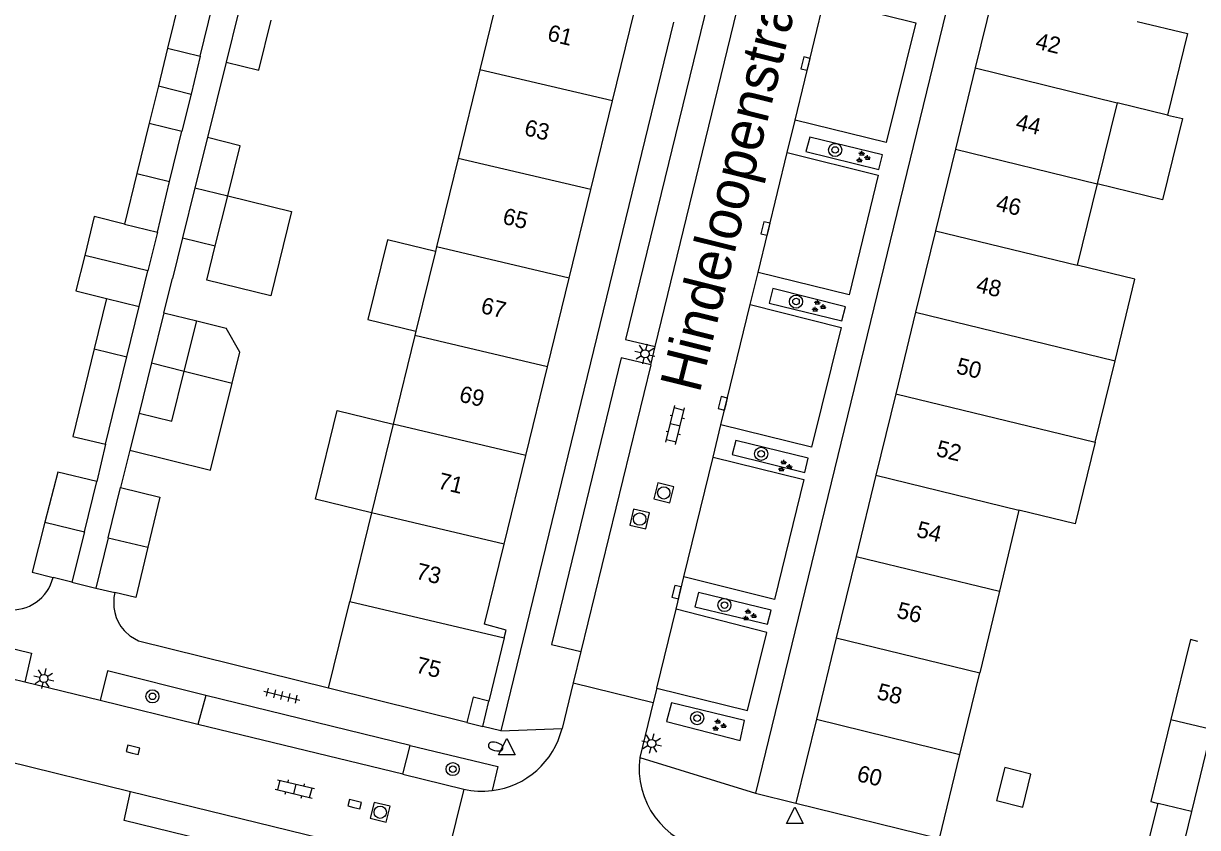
# Model space of a CAD drawing. Extents: x 128000 to 131008, y 398996 to 402500.
# Drawn here: x 128078.7 to 128150.1, y 399488 to 399536.9 of the extents above; entities that cross this region are included whole.
import ezdxf

# ---------------------------------------------------------------- set-up
doc = ezdxf.new("R2010")
doc.units = 0
for name, color, linetype in [('gg-afsc-erfafscheiding', 7, 'Continuous'), ('gg-afsc-muur', 7, 'Continuous'), ('gg-anno-huisnummerreeks BGT', 7, 'Continuous'), ('gg-anno-openbare ruimte label', 7, 'Continuous'), ('gg-bbg-bijgebouw', 7, 'Continuous'), ('gg-bbg-gedigitaliseerde bebouwing', 7, 'Continuous'), ('gg-bbg-gedigitaliseerde bijgebouw', 7, 'Continuous'), ('gg-bbg-hoofdgebouw', 7, 'Continuous'), ('gg-bbg-luifel en loopbrug', 7, 'Continuous'), ('gg-bbg-onder overbouw', 7, 'Continuous'), ('gg-bbg-pand overbouw', 7, 'Continuous'), ('gg-bbg-tussenscheiding', 7, 'Continuous'), ('gg-knt-verharding', 7, 'Continuous'), ('gg-knt-verharding nz', 7, 'Continuous'), ('gt-grn-weggrens', 7, 'Continuous'), ('gt-symb-boom', 7, 'Continuous'), ('gt-symb-brandkraan', 7, 'Continuous'), ('gt-symb-groenvak', 7, 'Continuous'), ('gt-symb-klinker verharding', 7, 'Continuous'), ('gt-symb-kolk', 7, 'Continuous'), ('gt-symb-lichtmast', 7, 'Continuous'), ('gt-symb-rioolschacht', 7, 'Continuous'), ('gt-symb-tegel verharding', 7, 'Continuous'), ('gt-symb-waterafsluiter', 7, 'Continuous')]:
    doc.layers.add(name, color=color, linetype=linetype)

# ---------------------------------------------------------------- blocks, each defined once
blk = doc.blocks.new('gt0-GRVAK')
at = {"layer": 'gt-symb-groenvak'}
for p, q in [((-0.11, 0.189), (-0.228, 0.24)), ((-0.182, 0.153), (0.088, 0.153)), ((-0.091, 0.211), (-0.156, 0.322)), ((-0.047, 0.214), (-0.047, 0.393)), ((-0.004, 0.211), (0.061, 0.322)), ((0.015, 0.189), (0.133, 0.24)), ((0.262, -0.052), (0.197, 0.059)), ((0.305, -0.049), (0.305, 0.13)), ((0.349, -0.052), (0.414, 0.059)), ((-0.245, -0.228), (-0.363, -0.177)), ((-0.318, -0.264), (-0.047, -0.264)), ((-0.226, -0.206), (-0.291, -0.095)), ((-0.183, -0.203), (-0.183, -0.024)), ((-0.139, -0.206), (-0.074, -0.095)), ((-0.12, -0.228), (-0.002, -0.177)), ((0.243, -0.074), (0.125, -0.023)), ((0.17, -0.11), (0.441, -0.11)), ((0.368, -0.074), (0.486, -0.023))]:
    blk.add_line(p, q, dxfattribs=at)
blk = doc.blocks.new('gt0-BOOM')
at = {"layer": 'gt-symb-boom'}
for radius in [0.4, 0.2]:
    blk.add_circle((0, 0), radius, dxfattribs=at)
blk = doc.blocks.new('gt0-KOLK')
at = {"layer": 'gt-symb-kolk'}
blk.add_lwpolyline([(0, 0), (0.375, 0), (0.375, 0.4), (-0.375, 0.4), (-0.375, 0), (0, 0)], dxfattribs=at)
blk = doc.blocks.new('gt0-RS')
at = {"layer": 'gt-symb-rioolschacht'}
blk.add_lwpolyline([(-0.5, -0.5), (0.5, -0.5), (0.5, 0.5), (-0.5, 0.5)], close=True, dxfattribs=at)
blk.add_circle((0, 0), 0.375, dxfattribs=at)
blk = doc.blocks.new('gt0-KL1')
at = {"layer": 'gt-symb-klinker verharding'}
for p, q in [((-1.15, 0.3), (1.15, 0.3)), ((-1, -0.3), (-1, 0.3)), ((-0.5, 0.3), (-0.5, 0.45)), ((0, -0.3), (0, 0.3)), ((0.5, 0.3), (0.5, 0.45)), ((1, -0.3), (1, 0.3)), ((-1.15, -0.3), (1.15, -0.3)), ((-0.5, -0.45), (-0.5, -0.3)), ((0.5, -0.45), (0.5, -0.3))]:
    blk.add_line(p, q, dxfattribs=at)
blk = doc.blocks.new('gt0-LMAST')
at = {"layer": 'gt-symb-lichtmast'}
for p, q in [((-0.182, 0.173), (-0.447, 0.438)), ((-0.005, 0.246), (-0.005, 0.621)), ((0.172, 0.173), (0.437, 0.438)), ((-0.255, -0.004), (-0.63, -0.004)), ((-0.182, -0.181), (-0.447, -0.446)), ((-0.005, -0.254), (-0.005, -0.629)), ((0.437, -0.446), (0.172, -0.181)), ((0.245, -0.004), (0.62, -0.004))]:
    blk.add_line(p, q, dxfattribs=at)
blk.add_circle((-0.005, -0.004), 0.25, dxfattribs=at)
blk = doc.blocks.new('gt0-WAFSL')
at = {"layer": 'gt-symb-waterafsluiter'}
for p, q in [((-0.5, -0.333), (0, 0.667)), ((0, 0.667), (0.5, -0.333)), ((0.5, -0.333), (-0.5, -0.333))]:
    blk.add_line(p, q, dxfattribs=at)
blk = doc.blocks.new('gt0-BR')
at = {"layer": 'gt-symb-brandkraan'}
for centre, radius, start, end in [((-0.244, 0), 0.206, 107.56694, 252.43307), ((0.599, -2.664), 3, 106.89205, 107.56694), ((0, -0.691), 0.938, 73.10799, 106.89205), ((-0.599, -2.664), 3, 72.43309, 73.10799), ((0.244, 0), 0.206, 287.56695, 72.43309), ((0.599, 2.664), 3, 252.43307, 253.10797), ((0, 0.691), 0.938, 253.10797, 286.89206), ((-0.599, 2.664), 3, 286.89206, 287.56695)]:
    blk.add_arc(centre, radius, start, end, dxfattribs=at)
blk = doc.blocks.new('gt0-TEG1')
at = {"layer": 'gt-symb-tegel verharding'}
for p, q in [((-1.125, 0), (1.125, 0)), ((-0.9, -0.25), (-0.9, 0.25)), ((-0.45, -0.25), (-0.45, 0.25)), ((0, -0.25), (0, 0.25)), ((0.45, -0.25), (0.45, 0.25)), ((0.9, -0.25), (0.9, 0.25))]:
    blk.add_line(p, q, dxfattribs=at)

msp = doc.modelspace()

# ---------------------------------------------------------------- linework, layer by layer
at = {"layer": 'gg-afsc-erfafscheiding'}
for p, q in [((128091.036, 399534.569), (128089.9, 399529.983)), ((128088.39, 399523.884), (128087.776, 399521.41)), ((128087.26, 399519.327), (128087.776, 399521.41)), ((128083.705, 399511.322), (128083.168, 399509.053)), ((128085.185, 399510.957), (128084.621, 399508.695))]:
    msp.add_line(p, q, dxfattribs=at)
at = {"layer": 'gg-afsc-muur'}
msp.add_lwpolyline([(128097.27, 399496.49), (128085.707, 399499.343), (128085.233, 399499.624), (128084.829, 399500)], dxfattribs=at)
for centre, radius, start, end in [((128078.026, 399503.808), 2.555, 262.96462, 346.74429), ((128086.779, 399501.686), 2.578, 166.13433, 220.85902)]:
    msp.add_arc(centre, radius, start, end, dxfattribs=at)
at = {"layer": 'gg-bbg-bijgebouw'}
for p, q in [((128082.417, 399505.991), (128083.168, 399509.053)), ((128083.871, 399505.637), (128084.621, 399508.695)), ((128082.417, 399505.991), (128081.665, 399502.928)), ((128083.871, 399505.637), (128083.121, 399502.579)), ((128081.665, 399502.928), (128080.513, 399503.222)), ((128083.121, 399502.579), (128084.276, 399502.304)), ((128150.968, 399493.986), (128149.755, 399488.981)), ((128149.755, 399488.981), (128148.487, 399483.828))]:
    msp.add_line(p, q, dxfattribs=at)
for points in [[(128083.168, 399509.053), (128080.797, 399509.635), (128080.021, 399506.59)], [(128084.621, 399508.695), (128087, 399508.111), (128086.274, 399505.057)], [(128080.021, 399506.59), (128079.245, 399503.545), (128080.513, 399503.222)], [(128086.274, 399505.057), (128085.547, 399502.002), (128084.276, 399502.304)]]:
    msp.add_lwpolyline(points, dxfattribs=at)
at = {"layer": 'gg-bbg-gedigitaliseerde bebouwing'}
for p, q in [((128145.228, 399532.105), (128144.011, 399527.164)), ((128148.294, 399531.357), (128145.228, 399532.105)), ((128144.011, 399527.164), (128142.792, 399522.217)), ((128143.89, 399511.447), (128145.098, 399516.407)), ((128139.249, 399507.317), (128138.065, 399502.385)), ((128138.065, 399502.385), (128136.871, 399497.418)), ((128135.661, 399492.446), (128136.871, 399497.418)), ((128134.42, 399487.35), (128135.661, 399492.446))]:
    msp.add_line(p, q, dxfattribs=at)
for points in [[(128146.447, 399537.054), (128149.499, 399536.309), (128148.294, 399531.357)], [(128145.098, 399516.407), (128146.303, 399521.36), (128142.792, 399522.217)], [(128143.89, 399511.447), (128142.68, 399506.475), (128139.249, 399507.317)]]:
    msp.add_lwpolyline(points, dxfattribs=at)
at = {"layer": 'gg-bbg-gedigitaliseerde bijgebouw'}
for p, q in [((128088.225, 399538.479), (128087.48, 399535.428)), ((128089.469, 399534.943), (128090.213, 399537.994)), ((128091.791, 399537.619), (128091.036, 399534.569)), ((128087.48, 399535.428), (128089.469, 399534.943)), ((128086.366, 399530.86), (128085.617, 399527.791)), ((128086.366, 399530.86), (128088.354, 399530.375)), ((128087.605, 399527.306), (128088.354, 399530.375)), ((128089.9, 399529.983), (128089.145, 399526.934)), ((128085.617, 399527.791), (128084.868, 399524.721)), ((128086.856, 399524.236), (128087.605, 399527.306)), ((128089.145, 399526.934), (128088.39, 399523.884)), ((128090.378, 399523.392), (128091.133, 399526.442)), ((128084.868, 399524.721), (128086.856, 399524.236)), ((128088.39, 399523.884), (128090.378, 399523.392)), ((128083.763, 399520.192), (128083.017, 399517.132)), ((128083.763, 399520.192), (128085.751, 399519.707)), ((128085.005, 399516.647), (128085.751, 399519.707)), ((128087.26, 399519.327), (128086.504, 399516.273)), ((128087.26, 399519.327), (128089.249, 399518.835)), ((128089.249, 399518.835), (128091.036, 399518.393)), ((128083.705, 399511.322), (128085.005, 399516.647)), ((128086.504, 399516.273), (128085.748, 399513.218)), ((128088.492, 399515.78), (128091.404, 399515.049)), ((128146.442, 399484.356), (128147.718, 399489.477))]:
    msp.add_line(p, q, dxfattribs=at)
for points in [[(128091.036, 399534.569), (128093.024, 399534.077), (128093.779, 399537.127)], [(128091.133, 399526.442), (128091.888, 399529.491), (128089.9, 399529.983)], [(128091.404, 399515.049), (128091.877, 399516.933), (128091.036, 399518.393)], [(128083.017, 399517.132), (128081.717, 399511.807), (128083.705, 399511.322)], [(128085.748, 399513.218), (128087.736, 399512.726), (128088.492, 399515.78)], [(128150.133, 399499.33), (128149.678, 399499.441), (128148.497, 399494.588)], [(128148.497, 399494.588), (128147.276, 399489.585), (128147.718, 399489.477)], [(128138.386, 399491.651), (128137.892, 399489.645), (128139.489, 399489.252), (128139.983, 399491.258), (128138.386, 399491.651)]]:
    msp.add_lwpolyline(points, dxfattribs=at)
at = {"layer": 'gg-bbg-hoofdgebouw'}
for p, q in [((128107.81, 399539.57), (128106.473, 399534.107)), ((128137.802, 399539.192), (128136.593, 399534.231)), ((128114.534, 399532.21), (128115.85, 399537.6)), ((128136.593, 399534.231), (128135.386, 399529.278)), ((128106.473, 399534.107), (128105.155, 399528.717)), ((128113.218, 399526.819), (128114.534, 399532.21)), ((128135.386, 399529.278), (128134.177, 399524.317)), ((128105.155, 399528.717), (128103.836, 399523.327)), ((128111.902, 399521.429), (128113.218, 399526.819)), ((128134.177, 399524.317), (128132.971, 399519.365)), ((128103.767, 399523.045), (128102.581, 399518.196)), ((128103.836, 399523.327), (128103.767, 399523.045)), ((128110.585, 399516.038), (128111.902, 399521.429)), ((128132.971, 399519.365), (128131.759, 399514.394)), ((128102.518, 399517.938), (128101.199, 399512.548)), ((128102.581, 399518.196), (128102.518, 399517.938)), ((128109.269, 399510.648), (128110.585, 399516.038)), ((128131.759, 399514.394), (128130.555, 399509.451)), ((128101.199, 399512.548), (128099.88, 399507.158)), ((128107.953, 399505.257), (128109.269, 399510.648)), ((128130.555, 399509.451), (128129.346, 399504.489)), ((128099.88, 399507.158), (128098.562, 399501.768)), ((128129.346, 399504.489), (128128.142, 399499.548)), ((128097.27, 399496.49), (128098.562, 399501.768)), ((128107.95, 399499.558), (128107.01, 399495.7)), ((128128.142, 399499.548), (128126.934, 399494.595)), ((128105.68, 399494.39), (128097.27, 399496.49)), ((128126.934, 399494.595), (128125.69, 399489.49)), ((128125.69, 399489.49), (128134.42, 399487.35))]:
    msp.add_line(p, q, dxfattribs=at)
msp.add_lwpolyline([(128107.95, 399499.558), (128108.064, 399500.025), (128106.76, 399500.37), (128107.953, 399505.257)], dxfattribs=at)
at = {"layer": 'gg-bbg-luifel en loopbrug'}
for p, q in [((128087.48, 399535.428), (128086.919, 399533.126)), ((128089.469, 399534.943), (128088.905, 399532.632)), ((128086.919, 399533.126), (128086.366, 399530.86)), ((128086.919, 399533.126), (128088.905, 399532.632)), ((128088.905, 399532.632), (128088.354, 399530.375)), ((128086.856, 399524.236), (128086.286, 399521.867)), ((128086.286, 399521.867), (128082.442, 399522.818)), ((128085.751, 399519.707), (128086.286, 399521.867)), ((128085.748, 399513.218), (128085.185, 399510.957))]:
    msp.add_line(p, q, dxfattribs=at)
for points in [[(128148.294, 399531.357), (128149.191, 399531.139), (128147.989, 399526.196), (128144.011, 399527.164)], [(128091.133, 399526.442), (128095.018, 399525.492), (128093.762, 399520.353), (128089.868, 399521.305), (128090.378, 399523.392)], [(128084.868, 399524.721), (128083.017, 399525.173), (128082.442, 399522.818)], [(128103.767, 399523.045), (128100.851, 399523.758), (128099.665, 399518.909), (128102.581, 399518.196)], [(128082.442, 399522.818), (128081.905, 399520.652), (128083.763, 399520.192)], [(128085.185, 399510.957), (128090.091, 399509.743), (128091.404, 399515.049)], [(128099.88, 399507.158), (128096.48, 399507.99), (128097.799, 399513.38), (128101.199, 399512.548)]]:
    msp.add_lwpolyline(points, dxfattribs=at)
at = {"layer": 'gg-bbg-onder overbouw'}
msp.add_lwpolyline([(128107.01, 399495.7), (128106.06, 399495.94), (128105.68, 399494.39)], dxfattribs=at)
at = {"layer": 'gg-bbg-pand overbouw'}
for p, q in [((128106.64, 399494.16), (128107.01, 399495.7)), ((128105.68, 399494.39), (128106.64, 399494.16))]:
    msp.add_line(p, q, dxfattribs=at)
at = {"layer": 'gg-bbg-tussenscheiding'}
for p, q in [((128136.593, 399534.231), (128145.228, 399532.105)), ((128114.534, 399532.21), (128106.473, 399534.107)), ((128135.386, 399529.278), (128144.011, 399527.164)), ((128113.218, 399526.819), (128105.155, 399528.717)), ((128085.617, 399527.791), (128087.605, 399527.306)), ((128089.145, 399526.934), (128091.133, 399526.442)), ((128134.177, 399524.317), (128142.792, 399522.217)), ((128111.902, 399521.429), (128103.836, 399523.327)), ((128132.971, 399519.365), (128141.696, 399517.236)), ((128088.492, 399515.78), (128089.249, 399518.835)), ((128110.585, 399516.038), (128102.518, 399517.938)), ((128083.017, 399517.132), (128085.005, 399516.647)), ((128141.696, 399517.236), (128145.098, 399516.407)), ((128086.504, 399516.273), (128088.492, 399515.78)), ((128131.759, 399514.394), (128143.89, 399511.447)), ((128109.269, 399510.648), (128101.199, 399512.548)), ((128130.555, 399509.451), (128139.249, 399507.317)), ((128107.953, 399505.257), (128099.88, 399507.158)), ((128080.021, 399506.59), (128082.417, 399505.991)), ((128083.871, 399505.637), (128086.274, 399505.057)), ((128129.346, 399504.489), (128138.065, 399502.385)), ((128098.562, 399501.768), (128107.95, 399499.558)), ((128128.142, 399499.548), (128136.871, 399497.418)), ((128126.934, 399494.595), (128135.661, 399492.446)), ((128148.497, 399494.588), (128150.968, 399493.986)), ((128149.755, 399488.981), (128147.718, 399489.477))]:
    msp.add_line(p, q, dxfattribs=at)
at = {"layer": 'gg-knt-verharding'}
for p, q in [((128140.881, 399562.501), (128123.23, 399490.09)), ((128118.241, 399537.014), (128107.74, 399493.9)), ((128125.161, 399529.081), (128125.638, 399531.041)), ((128122.907, 399519.821), (128123.385, 399521.782)), ((128116.857, 399516.167), (128117.123, 399517.263)), ((128120.649, 399510.545), (128121.128, 399512.512)), ((128118.397, 399501.293), (128118.874, 399503.254)), ((128112.607, 399498.709), (128112.144, 399496.809)), ((128083.377, 399495.729), (128078.797, 399496.844)), ((128112.144, 399496.809), (128111.469, 399494.038)), ((128112.144, 399496.809), (128117.017, 399495.622)), ((128117.229, 399496.494), (128117.017, 399495.622)), ((128089.328, 399494.28), (128083.377, 399495.729)), ((128089.802, 399496.031), (128089.328, 399494.28)), ((128102.222, 399493.006), (128089.802, 399496.031)), ((128117.017, 399495.622), (128116.2, 399492.268)), ((128107.74, 399493.9), (128106.64, 399494.16)), ((128101.794, 399491.245), (128102.222, 399493.006)), ((128077.667, 399492.058), (128085.234, 399490.202)), ((128101.794, 399491.245), (128105.487, 399490.346)), ((128105.487, 399490.346), (128104.305, 399485.523)), ((128123.23, 399490.09), (128125.69, 399489.49))]:
    msp.add_line(p, q, dxfattribs=at)
for points in [[(128122.548, 399539.54), (128120.765, 399539.976), (128115.322, 399517.697), (128117.123, 399517.263)], [(128127.415, 399538.339), (128132.973, 399536.972), (128131.172, 399529.688), (128125.638, 399531.041)], [(128126.532, 399530.017), (128126.302, 399529.13), (128130.738, 399528.047), (128130.946, 399528.934), (128126.532, 399530.017)], [(128125.161, 399529.081), (128130.7, 399527.702), (128128.923, 399520.411), (128123.385, 399521.782)], [(128128.484, 399518.831), (128128.705, 399519.69), (128124.279, 399520.793), (128124.066, 399519.916), (128128.484, 399518.831)], [(128122.907, 399519.821), (128128.439, 399518.425), (128126.647, 399511.155), (128121.128, 399512.512)], [(128116.857, 399516.167), (128115.072, 399516.589), (128110.818, 399499.144), (128112.607, 399498.709)], [(128122.039, 399511.563), (128121.82, 399510.696), (128126.222, 399509.613), (128126.437, 399510.487), (128122.039, 399511.563)], [(128120.649, 399510.545), (128126.18, 399509.175), (128124.387, 399501.878), (128118.874, 399503.254)], [(128058.017, 399503.789), (128079.213, 399498.615), (128078.797, 399496.844)], [(128119.759, 399502.298), (128119.551, 399501.425), (128123.968, 399500.383), (128124.191, 399501.235), (128119.759, 399502.298)], [(128117.229, 399496.494), (128122.747, 399495.118), (128123.93, 399499.88), (128118.397, 399501.293)], [(128089.802, 399496.031), (128083.82, 399497.548), (128083.377, 399495.729)], [(128118.122, 399495.588), (128117.814, 399494.466), (128122.302, 399493.296), (128122.557, 399494.514), (128118.122, 399495.588)], [(128102.222, 399493.006), (128107.559, 399491.72), (128107.208, 399490.256)], [(128100.623, 399486.427), (128100.165, 399484.692), (128084.835, 399488.434), (128085.234, 399490.202)]]:
    msp.add_lwpolyline(points, dxfattribs=at)
for centre, radius, start, end in [((128106.608, 399495.224), 5.004, 276.89146, 346.29211), ((128121.153, 399491.599), 4.998, 172.31273, 259.82245), ((128106.604, 399495.205), 4.986, 257.05374, 276.95913)]:
    msp.add_arc(centre, radius, start, end, dxfattribs=at)
at = {"layer": 'gg-knt-verharding nz'}
for p, q in [((128117.123, 399517.263), (128122.548, 399539.54)), ((128125.638, 399531.041), (128127.415, 399538.339)), ((128123.385, 399521.782), (128125.161, 399529.081)), ((128121.128, 399512.512), (128122.907, 399519.821)), ((128116.857, 399516.167), (128112.607, 399498.709)), ((128118.874, 399503.254), (128120.649, 399510.545)), ((128078.797, 399496.844), (128057.581, 399502.009)), ((128117.229, 399496.494), (128118.397, 399501.293)), ((128101.794, 399491.245), (128089.328, 399494.28)), ((128085.234, 399490.202), (128100.623, 399486.427))]:
    msp.add_line(p, q, dxfattribs=at)
at = {"layer": 'gt-grn-weggrens'}
for p, q in [((128081.665, 399502.928), (128083.121, 399502.579)), ((128107.74, 399493.9), (128111.469, 399494.038)), ((128116.2, 399492.268), (128123.23, 399490.09))]:
    msp.add_line(p, q, dxfattribs=at)

# ---------------------------------------------------------------- block references
at = {"layer": 'gt-symb-boom'}
for p in [(128128.072, 399529.23), (128125.695, 399520.004), (128123.572, 399510.746), (128121.34, 399501.543), (128086.556, 399495.988), (128119.686, 399494.665), (128104.819, 399491.564)]:
    msp.add_blockref('gt0-BOOM', p, dxfattribs=at)
at = {"layer": 'gt-symb-brandkraan', "rotation": -13.772145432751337}
msp.add_blockref('gt0-BR', (128107.428, 399492.932), dxfattribs=at)
at = {"layer": 'gt-symb-groenvak'}
for p in [(128129.745, 399528.79), (128127.044, 399519.716), (128124.992, 399509.993), (128122.831, 399500.919), (128120.995, 399494.222)]:
    msp.add_blockref('gt0-GRVAK', p, dxfattribs=at)
at = {"layer": 'gt-symb-klinker verharding'}
for p, rotation in [((128118.351, 399512.489), 76.28353067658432), ((128095.219, 399490.353), -13.702889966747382)]:
    msp.add_blockref('gt0-KL1', p, dxfattribs=dict(at, rotation=rotation))
at = {"layer": 'gt-symb-kolk'}
for p, rotation in [((128126.469, 399534.44), 76.29711003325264), ((128124.033, 399524.402), 76.29711003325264), ((128121.438, 399513.774), 76.2971100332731), ((128118.631, 399502.283), 76.2971100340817), ((128085.325, 399492.54), -13.77214543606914), ((128098.803, 399489.236), -13.77214543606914)]:
    msp.add_blockref('gt0-KOLK', p, dxfattribs=dict(at, rotation=rotation))
at = {"layer": 'gt-symb-lichtmast'}
for p, rotation in [((128116.504, 399516.833), 76.29711003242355), ((128079.958, 399497.076), -13.772145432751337), ((128116.923, 399493.123), -13.772145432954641)]:
    msp.add_blockref('gt0-LMAST', p, dxfattribs=dict(at, rotation=rotation))
at = {"layer": 'gt-symb-rioolschacht'}
for p, rotation in [((128117.656, 399508.37), 76.29711003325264), ((128116.187, 399506.776), 76.29711003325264), ((128100.411, 399488.935), -13.772145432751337)]:
    msp.add_blockref('gt0-RS', p, dxfattribs=dict(at, rotation=rotation))
at = {"layer": 'gt-symb-tegel verharding', "rotation": -13.702889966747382}
msp.add_blockref('gt0-TEG1', (128094.435, 399496.032), dxfattribs=at)
at = {"layer": 'gt-symb-waterafsluiter'}
for p in [(128108.108, 399492.766), (128125.621, 399488.58)]:
    msp.add_blockref('gt0-WAFSL', p, dxfattribs=at)

# ---------------------------------------------------------------- texts
at = {"layer": 'gg-anno-huisnummerreeks BGT'}
for s, p in [('61', (128110.519, 399535.908)), ('42', (128140.199, 399535.413)), ('63', (128109.112, 399530.144)), ('44', (128138.998, 399530.488)), ('46', (128137.799, 399525.566)), ('65', (128107.796, 399524.754)), ('48', (128136.592, 399520.61)), ('67', (128106.47, 399519.325)), ('50', (128135.382, 399515.648)), ('69', (128105.154, 399513.937)), ('52', (128134.158, 399510.624)), ('71', (128103.863, 399508.65)), ('54', (128132.959, 399505.703)), ('73', (128102.522, 399503.156)), ('56', (128131.761, 399500.787)), ('75', (128102.519, 399497.447)), ('58', (128130.555, 399495.84)), ('60', (128129.338, 399490.847))]:
    msp.add_text(s, height=1, rotation=346.3, dxfattribs=at).set_placement(p)
at = {"layer": 'gg-anno-openbare ruimte label'}
msp.add_text('Hindeloopenstraat', height=2.5, rotation=76, dxfattribs=at).set_placement((128119.825, 399514.376))

doc.saveas('drawing.dxf')
